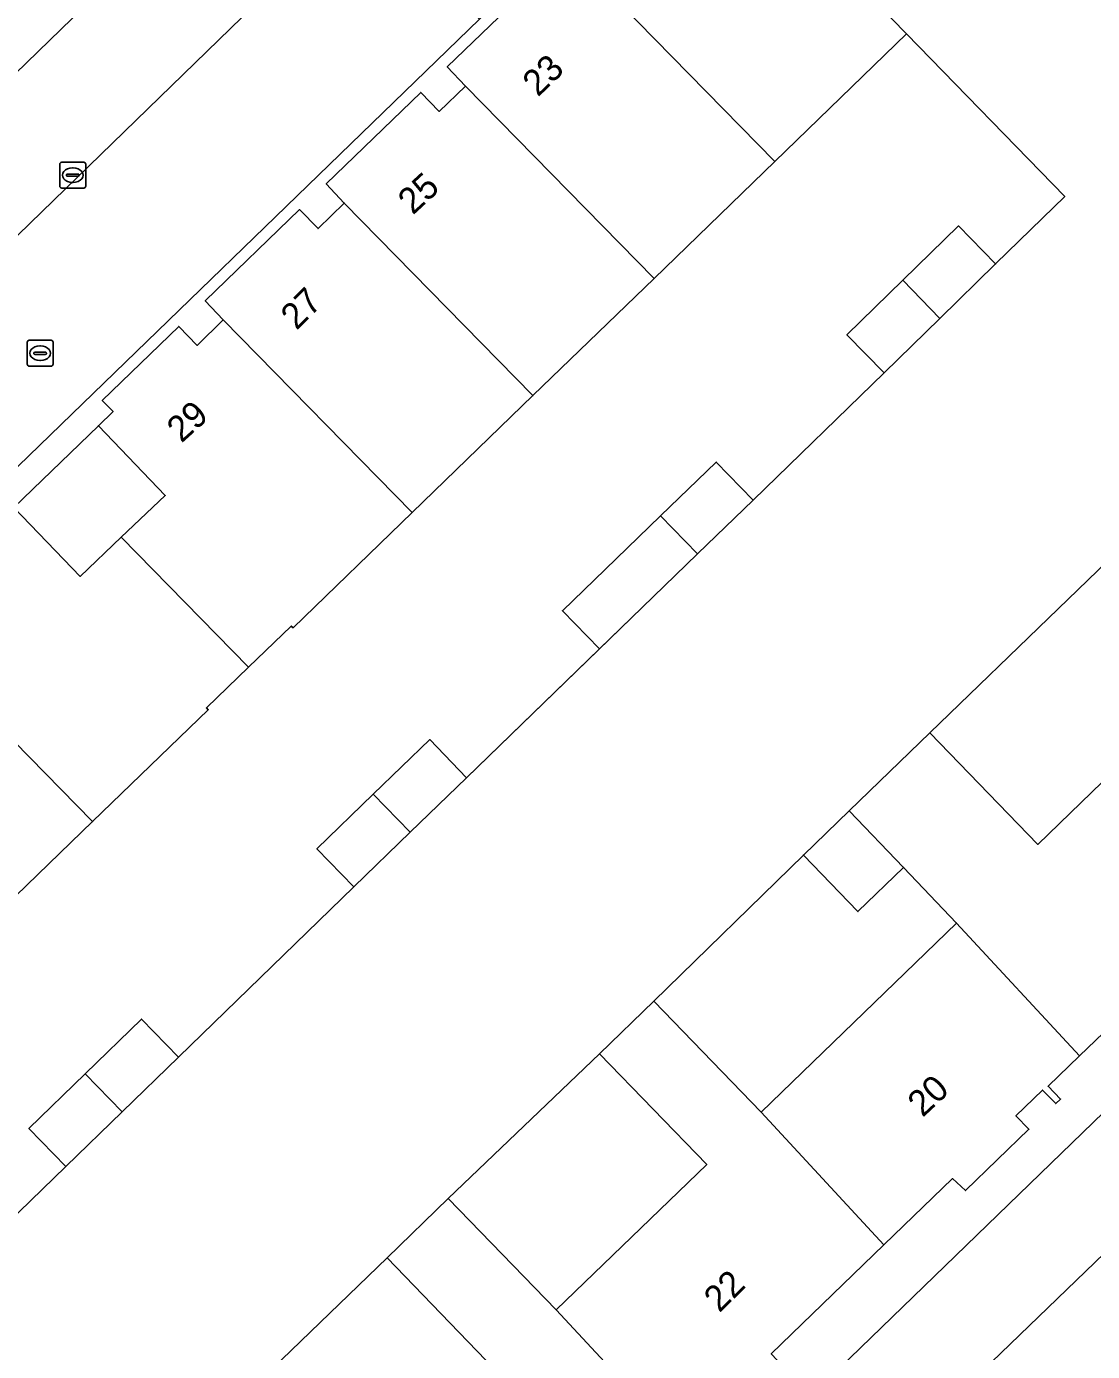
# Model space of a CAD drawing. Extents: x 157445 to 158888, y 383061 to 384688.
# Drawn here: x 158319.8 to 158361, y 383911.9 to 383963.1 of the extents above; entities that cross this region are included whole.
import ezdxf

# ---------------------------------------------------------------- set-up
doc = ezdxf.new("R2010")
doc.units = 0
for name, color, linetype in [('IMGEO_Erf', 7, 'Continuous'), ('IMGEO_Groenvoorziening', 7, 'Continuous'), ('IMGEO_Hek', 7, 'Continuous'), ('IMGEO_Kolk', 7, 'Continuous'), ('IMGEO_Muur', 7, 'Continuous'), ('IMGEO_Pand', 7, 'Continuous'), ('IMGEO_Pand_nummerreeks', 7, 'Continuous'), ('IMGEO_Parkeervlak_open', 7, 'Continuous'), ('IMGEO_Rijbaan_lokaal_open', 7, 'Continuous'), ('IMGEO_Rioolput', 7, 'Continuous'), ('IMGEO_Voetpad_open', 7, 'Continuous')]:
    doc.layers.add(name, color=color, linetype=linetype)

msp = doc.modelspace()

# ---------------------------------------------------------------- linework, layer by layer
at = {"layer": 'IMGEO_Erf'}
msp.add_lwpolyline([(158316.366, 383914.219), (158321.357, 383919.059), (158319.929, 383920.531), (158322.106, 383922.642), (158324.284, 383924.754), (158325.711, 383923.283), (158332.478, 383929.858), (158331.053, 383931.331), (158333.23, 383933.435), (158335.411, 383935.544), (158336.836, 383934.07), (158341.963, 383939.051), (158340.538, 383940.525), (158342.186, 383942.118), (158344.329, 383944.19), (158346.478, 383946.267), (158347.903, 383944.793), (158352.958, 383949.709), (158351.525, 383951.175), (158353.683, 383953.286), (158355.83, 383955.385), (158357.263, 383953.919), (158359.077, 383955.687), (158359.939, 383956.525), (158353.829, 383962.801), (158348.743, 383957.879), (158344.074, 383953.359), (158339.398, 383948.833), (158334.732, 383944.316), (158330.135, 383939.866), (158330.064, 383939.933), (158328.415, 383938.341), (158326.79, 383936.771), (158326.859, 383936.699), (158322.388, 383932.379), (158317.718, 383927.865)], dxfattribs=at)
for points in [[(158319.344, 383944.513), (158321.91, 383941.846), (158323.495, 383943.359), (158325.194, 383944.98), (158322.617, 383947.671)], [(158364.639, 383945.392), (158354.73, 383935.806), (158358.901, 383931.496), (158363.886, 383936.317), (158368.811, 383941.079)], [(158355.76, 383928.458), (158353.71, 383930.608), (158351.948, 383928.906), (158349.843, 383931.086), (158344.067, 383925.439), (158348.207, 383921.16)], [(158341.969, 383923.408), (158336.127, 383917.82), (158340.3, 383913.517), (158346.108, 383919.13)], [(158333.764, 383915.528), (158320.417, 383902.641), (158324.594, 383898.342), (158332.249, 383905.737), (158337.922, 383911.218)]]:
    msp.add_lwpolyline(points, close=True, dxfattribs=at)
at = {"layer": 'IMGEO_Groenvoorziening'}
for points in [[(158328.661, 383970.258), (158327.459, 383971.579), (158321.026, 383965.327), (158314.173, 383958.698), (158315.418, 383957.408)], [(158366.371, 383904.255), (158370.782, 383908.519), (158375.41, 383912.993), (158379.874, 383917.308), (158384.198, 383921.492), (158388.917, 383926.053), (158393.304, 383930.292), (158397.703, 383934.543), (158398.085, 383934.148), (158400.016, 383936.01), (158399.63, 383936.408), (158399.994, 383936.761), (158397.226, 383939.671), (158406.446, 383951.327), (158402.592, 383955.381), (158349.461, 383904.125), (158306.048, 383862.049), (158308.876, 383857.993), (158347.383, 383890.001), (158349.275, 383887.725), (158353.164, 383891.487), (158357.56, 383895.739), (158362.047, 383900.08)]]:
    msp.add_lwpolyline(points, close=True, dxfattribs=at)
at = {"layer": 'IMGEO_Hek'}
for points in [[(158357.263, 383953.919), (158359.077, 383955.687)], [(158347.903, 383944.793), (158352.958, 383949.709)], [(158354.73, 383935.806), (158364.639, 383945.392)], [(158336.836, 383934.07), (158343.611, 383940.644)], [(158344.067, 383925.439), (158349.843, 383931.086)], [(158325.711, 383923.283), (158332.478, 383929.858)], [(158336.127, 383917.82), (158341.969, 383923.408)], [(158316.366, 383914.219), (158321.357, 383919.059)], [(158320.417, 383902.641), (158333.764, 383915.528)]]:
    msp.add_lwpolyline(points, dxfattribs=at)
at = {"layer": 'IMGEO_Kolk'}
for p, q in [((158321.124, 383956.921), (158321.124, 383957.773)), ((158321.199, 383957.847), (158322.051, 383957.847)), ((158321.612, 383957.627), (158321.637, 383957.627)), ((158322.125, 383957.773), (158322.125, 383956.921)), ((158321.383, 383957.341), (158321.383, 383957.353)), ((158321.821, 383957.304), (158321.423, 383957.304)), ((158321.426, 383957.39), (158321.824, 383957.39)), ((158321.867, 383957.353), (158321.867, 383957.341)), ((158322.051, 383956.847), (158321.199, 383956.847)), ((158321.635, 383957.067), (158321.61, 383957.067))]:
    msp.add_line(p, q, dxfattribs=at)
for points in [[(158321.124, 383956.921), (158321.124, 383957.773)], [(158321.199, 383957.847), (158322.051, 383957.847)], [(158322.125, 383957.773), (158322.125, 383956.921)], [(158322.051, 383956.847), (158321.199, 383956.847)]]:
    msp.add_lwpolyline(points, dxfattribs=at)
for centre, radius, start, end in [((158321.201, 383957.771), 0.0765, 91.552, 178.448), ((158321.201, 383957.771), 0.0765, 91.552, 178.448), ((158322.049, 383957.771), 0.0765, 1.552, 88.448), ((158322.049, 383957.771), 0.0765, 1.552, 88.448), ((158321.423, 383957.35), 0.0403, 85.8775, 175.7526), ((158321.42, 383957.34), 0.0366, 178.938, 274.7102), ((158321.824, 383957.347), 0.043, 264.8664, 352.4533), ((158321.828, 383957.352), 0.0386, 1.7309, 96.639), ((158321.201, 383956.923), 0.0765, 181.552, 268.448), ((158321.201, 383956.923), 0.0765, 181.552, 268.448), ((158322.049, 383956.923), 0.0765, 271.552, 358.448), ((158322.049, 383956.923), 0.0765, 271.552, 358.448)]:
    msp.add_arc(centre, radius, start, end, dxfattribs=at)
for centre, major_axis, ratio, start_param, end_param in [((158321.611, 383957.347), (-0.387, 0.002), 0.722429, 4.712389, 7.853982), ((158321.636, 383957.347), (-0.39, 0.002), 0.717154, 1.570796, 4.712389)]:
    msp.add_ellipse(centre, major_axis=major_axis, ratio=ratio, start_param=start_param, end_param=end_param, dxfattribs=at)
at = {"layer": 'IMGEO_Muur'}
msp.add_lwpolyline([(158359.077, 383955.687), (158359.939, 383956.525), (158353.829, 383962.801)], dxfattribs=at)
at = {"layer": 'IMGEO_Pand'}
for points in [[(158341.459, 383965.31), (158348.743, 383957.879), (158353.829, 383962.801), (158346.369, 383970.446), (158346.264, 383970.553), (158345.841, 383970.13), (158346.13, 383969.829), (158345.117, 383968.848), (158344.408, 383969.581), (158340.755, 383966.045)], [(158341.459, 383965.31), (158340.446, 383964.329), (158339.736, 383965.062), (158336.088, 383961.529), (158336.787, 383960.79), (158344.074, 383953.359), (158348.743, 383957.879)], [(158344.074, 383953.359), (158336.787, 383960.79), (158335.775, 383959.809), (158335.065, 383960.542), (158331.417, 383957.007), (158332.11, 383956.267), (158339.398, 383948.833)], [(158339.398, 383948.833), (158332.11, 383956.267), (158331.097, 383955.286), (158330.388, 383956.019), (158326.744, 383952.494), (158327.44, 383951.753), (158334.732, 383944.316)], [(158353.683, 383953.286), (158355.11, 383951.814), (158357.263, 383953.919), (158355.83, 383955.385)], [(158353.683, 383953.286), (158351.525, 383951.175), (158352.958, 383949.709), (158355.11, 383951.814)], [(158328.415, 383938.341), (158330.064, 383939.933), (158330.135, 383939.866), (158334.732, 383944.316), (158327.44, 383951.753), (158326.427, 383950.772), (158325.718, 383951.504), (158322.761, 383948.641), (158323.181, 383948.221), (158322.617, 383947.671), (158325.194, 383944.98), (158323.495, 383943.359)], [(158345.757, 383942.719), (158347.903, 383944.793), (158346.478, 383946.267), (158344.329, 383944.19)], [(158328.415, 383938.341), (158323.495, 383943.359), (158321.91, 383941.846), (158319.344, 383944.513), (158318.795, 383943.973), (158318.377, 383944.404), (158315.411, 383941.535), (158316.11, 383940.793), (158315.099, 383939.814), (158322.388, 383932.379), (158326.859, 383936.699), (158326.79, 383936.771)], [(158345.757, 383942.719), (158344.329, 383944.19), (158342.186, 383942.118), (158340.538, 383940.525), (158341.963, 383939.051), (158343.611, 383940.644)], [(158310.43, 383935.298), (158317.718, 383927.865), (158322.388, 383932.379), (158315.099, 383939.814), (158314.39, 383940.548), (158310.738, 383937.018), (158311.444, 383936.28)], [(158360.507, 383923.328), (158361.436, 383924.224), (158361.926, 383923.75), (158364.81, 383926.57), (158364.334, 383927.057), (158365.973, 383928.684), (158366.494, 383928.163), (158366.677, 383928.336), (158366.204, 383928.838), (158368.744, 383931.292), (158363.886, 383936.317), (158358.901, 383931.496), (158354.73, 383935.806), (158351.605, 383932.788), (158353.71, 383930.608), (158355.76, 383928.458)], [(158334.657, 383931.964), (158336.836, 383934.07), (158335.411, 383935.544), (158333.23, 383933.435)], [(158334.657, 383931.964), (158333.23, 383933.435), (158331.053, 383931.331), (158332.478, 383929.858)], [(158351.605, 383932.788), (158349.843, 383931.086), (158351.948, 383928.906), (158353.71, 383930.608)], [(158348.207, 383921.16), (158352.955, 383916.033), (158355.596, 383918.591), (158356.098, 383918.125), (158358.553, 383920.498), (158358.053, 383921.016), (158359.081, 383922.007), (158359.59, 383921.485), (158359.774, 383921.663), (158359.294, 383922.159), (158360.507, 383923.328), (158355.76, 383928.458)], [(158345.061, 383908.392), (158345.669, 383908.982), (158346.144, 383908.503), (158349.065, 383911.327), (158348.601, 383911.816), (158352.955, 383916.033), (158348.207, 383921.16), (158344.067, 383925.439), (158341.969, 383923.408), (158346.108, 383919.13), (158340.3, 383913.517)], [(158323.534, 383921.171), (158325.711, 383923.283), (158324.284, 383924.754), (158322.106, 383922.642)], [(158323.534, 383921.171), (158322.106, 383922.642), (158319.929, 383920.531), (158321.357, 383919.059)], [(158345.061, 383908.392), (158340.3, 383913.517), (158336.127, 383917.82), (158333.764, 383915.528), (158337.922, 383911.218), (158332.249, 383905.737), (158337.112, 383900.708), (158339.156, 383902.684), (158339.638, 383902.213), (158342.323, 383904.811), (158341.878, 383905.314), (158343.843, 383907.212), (158344.315, 383906.722), (158344.505, 383906.905), (158344.052, 383907.414)]]:
    msp.add_lwpolyline(points, close=True, dxfattribs=at)
at = {"layer": 'IMGEO_Parkeervlak_open'}
msp.add_lwpolyline([(158331.805, 383967.002), (158328.661, 383970.258), (158315.418, 383957.408), (158318.586, 383954.148)], close=True, dxfattribs=at)
at = {"layer": 'IMGEO_Rijbaan_lokaal_open'}
for points in [[(158346.369, 383970.446), (158353.829, 383962.801), (158359.939, 383956.525), (158359.077, 383955.687), (158357.263, 383953.919), (158355.11, 383951.814), (158352.958, 383949.709), (158347.903, 383944.793), (158345.757, 383942.719), (158343.611, 383940.644), (158341.963, 383939.051), (158336.836, 383934.07), (158334.657, 383931.964), (158332.478, 383929.858), (158325.711, 383923.283), (158323.534, 383921.171), (158321.357, 383919.059), (158316.366, 383914.219)], [(158313.082, 383945.374), (158317.838, 383944.503), (158337.339, 383963.376), (158332.838, 383968.02), (158331.805, 383967.002), (158318.586, 383954.148), (158317.548, 383953.155), (158313.192, 383952.278)], [(158320.417, 383902.641), (158333.764, 383915.528), (158336.127, 383917.82), (158341.969, 383923.408), (158344.067, 383925.439), (158349.843, 383931.086), (158351.605, 383932.788), (158354.73, 383935.806), (158364.639, 383945.392)]]:
    msp.add_lwpolyline(points, dxfattribs=at)
at = {"layer": 'IMGEO_Rioolput'}
for p, q in [((158319.94, 383950.969), (158320.792, 383950.969)), ((158319.865, 383950.043), (158319.865, 383950.895)), ((158320.124, 383950.463), (158320.124, 383950.475)), ((158320.167, 383950.512), (158320.565, 383950.512)), ((158320.353, 383950.749), (158320.378, 383950.749)), ((158320.608, 383950.475), (158320.608, 383950.463)), ((158320.866, 383950.895), (158320.866, 383950.043)), ((158320.792, 383949.969), (158319.94, 383949.969)), ((158320.562, 383950.426), (158320.164, 383950.426)), ((158320.376, 383950.189), (158320.351, 383950.189))]:
    msp.add_line(p, q, dxfattribs=at)
for points in [[(158319.94, 383950.969), (158320.792, 383950.969)], [(158319.865, 383950.043), (158319.865, 383950.895)], [(158320.866, 383950.895), (158320.866, 383950.043)], [(158320.792, 383949.969), (158319.94, 383949.969)]]:
    msp.add_lwpolyline(points, dxfattribs=at)
for centre, radius, start, end in [((158319.942, 383950.893), 0.0765, 91.552, 178.448), ((158319.942, 383950.893), 0.0765, 91.552, 178.448), ((158320.79, 383950.893), 0.0765, 1.552, 88.448), ((158320.79, 383950.893), 0.0765, 1.552, 88.448), ((158320.164, 383950.472), 0.0403, 85.8775, 175.7526), ((158320.161, 383950.462), 0.0366, 178.938, 274.7102), ((158320.565, 383950.469), 0.043, 264.8664, 352.4533), ((158320.569, 383950.474), 0.0386, 1.7309, 96.639), ((158319.942, 383950.045), 0.0765, 181.552, 268.448), ((158319.942, 383950.045), 0.0765, 181.552, 268.448), ((158320.79, 383950.045), 0.0765, 271.552, 358.448), ((158320.79, 383950.045), 0.0765, 271.552, 358.448)]:
    msp.add_arc(centre, radius, start, end, dxfattribs=at)
for centre, major_axis, ratio, start_param, end_param in [((158320.352, 383950.469), (-0.387, 0.002), 0.722429, 4.712389, 7.853982), ((158320.377, 383950.469), (-0.39, 0.002), 0.717154, 1.570796, 4.712389)]:
    msp.add_ellipse(centre, major_axis=major_axis, ratio=ratio, start_param=start_param, end_param=end_param, dxfattribs=at)
at = {"layer": 'IMGEO_Voetpad_open'}
for points in [[(158303.839, 383865.375), (158399.42, 383957.942), (158366.664, 383991.758), (158337.339, 383963.376), (158317.838, 383944.503), (158276.775, 383904.762)], [(158319.344, 383944.513), (158322.617, 383947.671), (158323.181, 383948.221), (158322.761, 383948.641), (158325.718, 383951.504), (158326.427, 383950.772), (158327.44, 383951.753), (158326.744, 383952.494), (158330.388, 383956.019), (158331.097, 383955.286), (158332.11, 383956.267), (158331.417, 383957.007), (158335.065, 383960.542), (158335.775, 383959.809), (158336.787, 383960.79), (158336.088, 383961.529), (158339.736, 383965.062)], [(158361.436, 383924.224), (158360.507, 383923.328), (158359.294, 383922.159), (158359.774, 383921.663), (158359.59, 383921.485), (158359.081, 383922.007), (158358.053, 383921.016), (158358.553, 383920.498), (158356.098, 383918.125), (158355.596, 383918.591), (158352.955, 383916.033), (158348.601, 383911.816)]]:
    msp.add_lwpolyline(points, dxfattribs=at)
msp.add_lwpolyline([(158402.592, 383955.381), (158399.42, 383957.942), (158303.839, 383865.375), (158306.048, 383862.049), (158349.461, 383904.125)], close=True, dxfattribs=at)

# ---------------------------------------------------------------- texts
at = {"layer": 'IMGEO_Pand_nummerreeks'}
for s, rotation, p in [('23', 43.9144, (158339.591, 383960.345)), ('25', 42.8343, (158334.761, 383955.785)), ('27', 45.0091, (158330.268, 383951.33)), ('29', 41.9962, (158325.823, 383946.978)), ('20', 43.1506, (158354.45, 383920.931)), ('22', 44.3505, (158346.6, 383913.388))]:
    msp.add_text(s, height=1, rotation=rotation, dxfattribs=at).set_placement(p)

doc.saveas('drawing.dxf')
